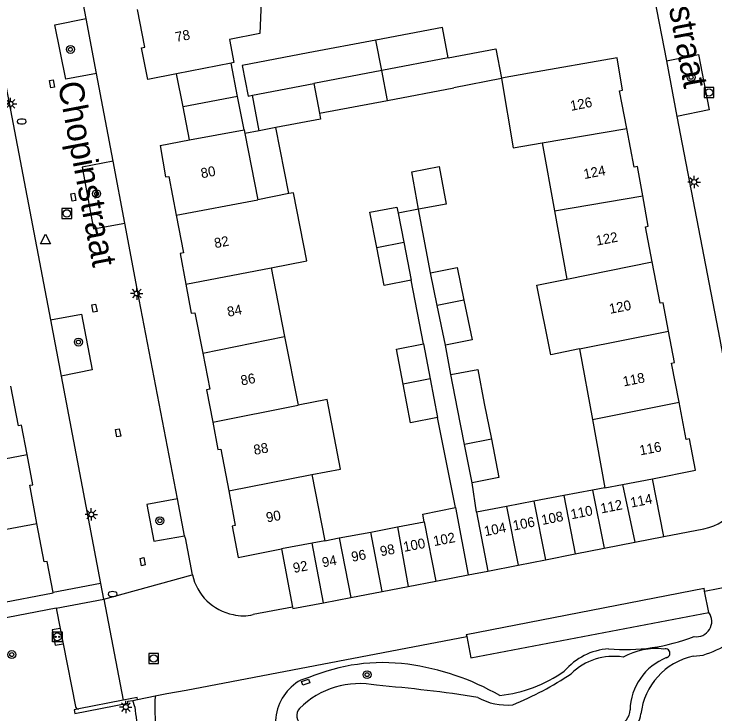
# Model space of a CAD drawing. Extents: x 132999 to 136000, y 398499 to 400501.
# Drawn here: x 133486.8 to 133557.4, y 398912.7 to 398983.3 of the extents above; entities that cross this region are included whole.
import ezdxf

# ---------------------------------------------------------------- set-up
doc = ezdxf.new("R2010")
doc.units = 0
for name, color, linetype in [('gg-afsc-erfafscheiding', 7, 'Continuous'), ('gg-anno-huisnummerreeks BGT', 7, 'Continuous'), ('gg-anno-openbare ruimte label', 7, 'Continuous'), ('gg-bbg-bijgebouw', 7, 'Continuous'), ('gg-bbg-gedigitaliseerde bebouwing', 7, 'Continuous'), ('gg-bbg-gedigitaliseerde bijgebouw', 7, 'Continuous'), ('gg-bbg-hoofdgebouw', 7, 'Continuous'), ('gg-bbg-luifel en loopbrug', 7, 'Continuous'), ('gg-bbg-tussenscheiding', 7, 'Continuous'), ('gg-knt-bovenkant onderkant talud', 7, 'Continuous'), ('gg-knt-verharding', 7, 'Continuous'), ('gg-knt-verharding nz', 7, 'Continuous'), ('gt-grn-weggrens', 7, 'Continuous'), ('gt-symb-boom', 7, 'Continuous'), ('gt-symb-brandkraan', 7, 'Continuous'), ('gt-symb-kolk center center', 7, 'Continuous'), ('gt-symb-laadpunt elektrisch vervoer', 7, 'Continuous'), ('gt-symb-lichtmast', 7, 'Continuous'), ('gt-symb-rioolschacht', 7, 'Continuous'), ('gt-symb-waterafsluiter', 7, 'Continuous')]:
    doc.layers.add(name, color=color, linetype=linetype)

# ---------------------------------------------------------------- blocks, each defined once
blk = doc.blocks.new('gt0-LMAST')
at = {"layer": 'gt-symb-lichtmast'}
for p, q in [((-0.182, 0.173), (-0.447, 0.438)), ((-0.005, 0.246), (-0.005, 0.621)), ((0.172, 0.173), (0.437, 0.438)), ((-0.255, -0.004), (-0.63, -0.004)), ((-0.182, -0.181), (-0.447, -0.446)), ((-0.005, -0.254), (-0.005, -0.629)), ((0.437, -0.446), (0.172, -0.181)), ((0.245, -0.004), (0.62, -0.004))]:
    blk.add_line(p, q, dxfattribs=at)
blk.add_circle((-0.005, -0.004), 0.25, dxfattribs=at)
blk = doc.blocks.new('gt0-RS')
at = {"layer": 'gt-symb-rioolschacht'}
blk.add_lwpolyline([(-0.5, -0.5), (0.5, -0.5), (0.5, 0.5), (-0.5, 0.5)], close=True, dxfattribs=at)
blk.add_circle((0, 0), 0.375, dxfattribs=at)
blk = doc.blocks.new('gt0-BOOM')
at = {"layer": 'gt-symb-boom'}
for radius in [0.4, 0.2]:
    blk.add_circle((0, 0), radius, dxfattribs=at)
blk = doc.blocks.new('gt0-KOLKCC')
at = {"layer": 'gt-symb-kolk center center'}
blk.add_lwpolyline([(-0.375, 0.2), (0.375, 0.2), (0.375, -0.2), (-0.375, -0.2)], close=True, dxfattribs=at)
blk = doc.blocks.new('gt0-LEV')
at = {"layer": 'gt-symb-laadpunt elektrisch vervoer'}
blk.add_lwpolyline([(-0.486, 0.501), (0.486, 0.501), (0.486, -0.499), (-0.486, -0.499)], close=True, dxfattribs=at)
for centre, radius in [((0, 0), 0.393), ((-0.186, 0), 0.0566), ((0.186, 0), 0.0566)]:
    blk.add_circle(centre, radius, dxfattribs=at)
blk = doc.blocks.new('gt0-BR')
at = {"layer": 'gt-symb-brandkraan'}
for centre, radius, start, end in [((-0.244, 0), 0.206, 107.56694, 252.43307), ((0.599, -2.664), 3, 106.89205, 107.56694), ((0, -0.691), 0.938, 73.10799, 106.89205), ((-0.599, -2.664), 3, 72.43309, 73.10799), ((0.244, 0), 0.206, 287.56695, 72.43309), ((0.599, 2.664), 3, 252.43307, 253.10797), ((0, 0.691), 0.938, 253.10797, 286.89206), ((-0.599, 2.664), 3, 286.89206, 287.56695)]:
    blk.add_arc(centre, radius, start, end, dxfattribs=at)
blk = doc.blocks.new('gt0-WAFSL')
at = {"layer": 'gt-symb-waterafsluiter'}
for p, q in [((-0.5, -0.333), (0, 0.667)), ((0, 0.667), (0.5, -0.333)), ((0.5, -0.333), (-0.5, -0.333))]:
    blk.add_line(p, q, dxfattribs=at)

msp = doc.modelspace()

# ---------------------------------------------------------------- linework, layer by layer
at = {"layer": 'gg-afsc-erfafscheiding'}
for p, q in [((133527.557, 398963.611), (133525.491, 398963.221)), ((133528.769, 398957.184), (133527.557, 398963.611)), ((133528.05, 398950.019), (133526.806, 398956.458)), ((133530.814, 398946.924), (133530.252, 398949.89)), ((133531.265, 398933.502), (133529.475, 398942.597)), ((133533.386, 398933.061), (133532.951, 398935.993))]:
    msp.add_line(p, q, dxfattribs=at)
at = {"layer": 'gg-bbg-bijgebouw'}
for p, q in [((133552.28, 398930.58), (133551.14, 398936.42)), ((133546.263, 398929.402), (133549.361, 398930.009)), ((133549.361, 398930.009), (133552.28, 398930.58)), ((133513.72, 398929.34), (133514.83, 398923.477)), ((133543.338, 398928.83), (133546.263, 398929.402)), ((133540.36, 398928.247), (133543.338, 398928.83)), ((133537.597, 398927.706), (133540.36, 398928.247)), ((133534.55, 398927.11), (133537.597, 398927.706)), ((133529.306, 398926.087), (133532.56, 398926.71)), ((133526.512, 398925.552), (133529.306, 398926.087)), ((133520.709, 398924.44), (133523.869, 398925.045)), ((133523.869, 398925.045), (133526.512, 398925.552)), ((133517.953, 398923.912), (133520.709, 398924.44))]:
    msp.add_line(p, q, dxfattribs=at)
msp.add_lwpolyline([(133514.83, 398923.477), (133514.86, 398923.32), (133517.953, 398923.912)], dxfattribs=at)
at = {"layer": 'gg-bbg-gedigitaliseerde bebouwing'}
for p, q in [((133547.57, 398978.88), (133538.751, 398977.335)), ((133508.651, 398978.346), (133503.154, 398977.276)), ((133503.154, 398977.276), (133500.25, 398976.71)), ((133538.751, 398977.335), (133535.91, 398976.837)), ((133504.449, 398970.6), (133509.952, 398971.637)), ((133509.952, 398971.637), (133510.03, 398971.241)), ((133510.03, 398971.241), (133511.338, 398964.575)), ((133501.48, 398970.04), (133504.449, 398970.6)), ((133540.025, 398970.309), (133541.27, 398963.439)), ((133514.478, 398965.191), (133511.338, 398964.575)), ((133541.27, 398963.439), (133542.517, 398956.56)), ((133512.685, 398957.71), (133514.046, 398950.774)), ((133514.046, 398950.774), (133515.407, 398943.838)), ((133543.793, 398949.524), (133545.082, 398942.411)), ((133545.082, 398942.411), (133546.333, 398935.51)), ((133516.781, 398936.837), (133518.09, 398930.167)), ((133478.838, 398922.667), (133490.7, 398924.91))]:
    msp.add_line(p, q, dxfattribs=at)
for points in [[(133507.583, 398985.379), (133511.748, 398986.172), (133511.55, 398981.337), (133508.48, 398980.753)], [(133508.48, 398980.753), (133508.936, 398978.402), (133508.651, 398978.346)], [(133535.918, 398976.789), (133537.102, 398969.813), (133540.025, 398970.309)], [(133512.685, 398957.71), (133516.275, 398958.414), (133514.927, 398965.279), (133514.478, 398965.191)], [(133543.793, 398949.524), (133540.893, 398948.935), (133539.47, 398955.941), (133542.517, 398956.56)], [(133516.781, 398936.837), (133519.687, 398937.395), (133518.341, 398944.402), (133515.407, 398943.838)]]:
    msp.add_lwpolyline(points, dxfattribs=at)
at = {"layer": 'gg-bbg-gedigitaliseerde bijgebouw'}
for p, q in [((133523.252, 398980.68), (133516.41, 398979.378)), ((133535.918, 398976.789), (133531.118, 398975.875)), ((133510.807, 398975.116), (133516.995, 398976.3)), ((133516.995, 398976.3), (133517.567, 398973.296)), ((133524.411, 398974.599), (133531.118, 398975.875)), ((133517.567, 398973.296), (133524.411, 398974.599)), ((133525.491, 398963.221), (133526.062, 398960.285)), ((133526.062, 398960.285), (133526.806, 398956.458)), ((133529.436, 398953.902), (133528.769, 398957.184)), ((133530.252, 398949.89), (133529.436, 398953.902)), ((133528.05, 398950.019), (133528.725, 398946.506)), ((133531.465, 398943.484), (133530.814, 398946.924)), ((133528.725, 398946.506), (133529.475, 398942.597)), ((133532.182, 398939.87), (133531.465, 398943.484)), ((133534.178, 398944.022), (133534.895, 398940.404)), ((133532.951, 398935.993), (133532.182, 398939.87)), ((133545.085, 398935.274), (133542.208, 398934.73)), ((133546.333, 398935.51), (133545.085, 398935.274)), ((133539.16, 398934.153), (133536.416, 398933.634)), ((133542.208, 398934.73), (133539.16, 398934.153)), ((133531.265, 398933.502), (133532.56, 398926.71)), ((133536.416, 398933.634), (133533.386, 398933.061)), ((133533.386, 398933.061), (133534.55, 398927.11)), ((133525.43, 398931.556), (133528.126, 398932.066)), ((133522.73, 398931.045), (133525.43, 398931.556)), ((133519.544, 398930.442), (133522.73, 398931.045)), ((133518.09, 398930.167), (133519.544, 398930.442))]:
    msp.add_line(p, q, dxfattribs=at)
for points in [[(133530.544, 398978.894), (133529.961, 398981.957), (133523.252, 398980.68)], [(133516.41, 398979.378), (133509.769, 398978.114), (133510.356, 398975.03), (133510.807, 398975.116)], [(133530.544, 398978.894), (133535.344, 398979.808), (133535.91, 398976.837)], [(133527.557, 398963.611), (133526.862, 398967.401), (133529.627, 398967.908), (133530.322, 398964.118), (133527.557, 398963.611)], [(133523.341, 398959.761), (133522.651, 398963.307), (133525.371, 398963.836), (133525.491, 398963.221)], [(133526.806, 398956.458), (133524.086, 398955.928), (133523.341, 398959.761)], [(133528.769, 398957.184), (133531.461, 398957.732), (133532.128, 398954.449)], [(133532.128, 398954.449), (133532.944, 398950.437), (133530.252, 398949.89)], [(133526, 398945.96), (133525.321, 398949.495), (133528.05, 398950.019)], [(133530.814, 398946.924), (133533.531, 398947.439), (133534.178, 398944.022)], [(133529.475, 398942.597), (133526.746, 398942.073), (133526, 398945.96)], [(133534.895, 398940.404), (133535.663, 398936.531), (133532.951, 398935.993)], [(133528.126, 398932.066), (133527.971, 398932.855), (133531.265, 398933.502)]]:
    msp.add_lwpolyline(points, dxfattribs=at)
at = {"layer": 'gg-bbg-hoofdgebouw'}
for p, q in [((133509.37, 398928.48), (133513.72, 398929.34)), ((133490.7, 398924.91), (133490.695, 398924.936))]:
    msp.add_line(p, q, dxfattribs=at)
for points in [[(133500.25, 398976.71), (133499.63, 398979.9), (133499.94, 398979.96), (133499.203, 398983.756)], [(133548.553, 398971.756), (133547.81, 398975.57), (133548.13, 398975.63), (133547.57, 398978.88)], [(133550.165, 398964.978), (133549.63, 398967.93), (133549.31, 398967.87), (133548.553, 398971.756)], [(133501.48, 398970.04), (133502.05, 398966.87), (133502.37, 398966.92), (133503.118, 398963.021)], [(133551.108, 398958.307), (133550.42, 398961.84), (133550.72, 398961.92), (133550.165, 398964.978)], [(133503.118, 398963.021), (133503.85, 398959.21), (133503.52, 398959.15), (133504.091, 398956.055)], [(133552.765, 398951.321), (133552.23, 398954.18), (133551.92, 398954.14), (133551.108, 398958.307)], [(133504.091, 398956.055), (133504.63, 398953.13), (133504.99, 398953.15), (133505.785, 398949.094)], [(133553.82, 398944.132), (133553.05, 398948.08), (133553.36, 398948.14), (133552.765, 398951.321)], [(133505.785, 398949.094), (133506.5, 398945.45), (133506.18, 398945.39), (133506.794, 398942.113)], [(133488.08, 398938.853), (133487.52, 398941.83), (133487.2, 398941.77), (133486.447, 398945.748)], [(133551.14, 398936.42), (133555.47, 398937.27), (133554.86, 398940.45), (133554.55, 398940.39), (133553.82, 398944.132)], [(133506.794, 398942.113), (133507.31, 398939.36), (133507.62, 398939.42), (133508.404, 398935.187)], [(133489.061, 398931.911), (133488.34, 398935.76), (133488.65, 398935.82), (133488.08, 398938.853)], [(133508.404, 398935.187), (133509.05, 398931.7), (133508.74, 398931.62), (133509.37, 398928.48)], [(133490.695, 398924.936), (133490.1, 398928.08), (133489.79, 398928.02), (133489.061, 398931.911)]]:
    msp.add_lwpolyline(points, dxfattribs=at)
at = {"layer": 'gg-bbg-luifel en loopbrug'}
for p, q in [((133509.302, 398974.992), (133508.651, 398978.346)), ((133503.802, 398973.938), (133503.154, 398977.276)), ((133509.302, 398974.992), (133503.802, 398973.938)), ((133509.952, 398971.637), (133509.302, 398974.992)), ((133511.49, 398971.528), (133510.807, 398975.116)), ((133504.449, 398970.6), (133503.802, 398973.938)), ((133517.567, 398973.296), (133517.679, 398972.707)), ((133517.679, 398972.707), (133513.172, 398971.848)), ((133513.172, 398971.848), (133511.49, 398971.528)), ((133514.478, 398965.191), (133513.172, 398971.848)), ((133511.49, 398971.528), (133510.03, 398971.241))]:
    msp.add_line(p, q, dxfattribs=at)
at = {"layer": 'gg-bbg-tussenscheiding'}
for p, q in [((133523.837, 398977.61), (133523.252, 398980.68)), ((133530.544, 398978.894), (133523.837, 398977.61)), ((133523.837, 398977.61), (133516.995, 398976.3)), ((133524.411, 398974.599), (133523.837, 398977.61)), ((133535.91, 398976.837), (133535.918, 398976.789)), ((133540.025, 398970.309), (133548.553, 398971.756)), ((133503.118, 398963.021), (133511.338, 398964.575)), ((133541.27, 398963.439), (133550.165, 398964.978)), ((133523.341, 398959.761), (133526.062, 398960.285)), ((133542.517, 398956.56), (133551.108, 398958.307)), ((133504.091, 398956.055), (133512.685, 398957.71)), ((133532.128, 398954.449), (133529.436, 398953.902)), ((133543.793, 398949.524), (133552.765, 398951.321)), ((133505.785, 398949.094), (133514.046, 398950.774)), ((133528.725, 398946.506), (133526, 398945.96)), ((133545.082, 398942.411), (133553.82, 398944.132)), ((133506.794, 398942.113), (133515.407, 398943.838)), ((133534.895, 398940.404), (133532.182, 398939.87)), ((133479.378, 398937.2), (133488.08, 398938.853)), ((133508.404, 398935.187), (133516.781, 398936.837)), ((133548.114, 398935.848), (133551.14, 398936.42)), ((133546.333, 398935.51), (133548.114, 398935.848)), ((133548.114, 398935.848), (133549.361, 398930.009)), ((133545.085, 398935.274), (133546.263, 398929.402)), ((133539.16, 398934.153), (133540.36, 398928.247)), ((133542.208, 398934.73), (133543.338, 398928.83)), ((133536.416, 398933.634), (133537.597, 398927.706)), ((133528.126, 398932.066), (133529.306, 398926.087)), ((133480.678, 398930.325), (133489.061, 398931.911)), ((133525.43, 398931.556), (133526.512, 398925.552)), ((133523.869, 398925.045), (133522.73, 398931.045)), ((133516.808, 398929.924), (133513.72, 398929.34)), ((133518.09, 398930.167), (133516.808, 398929.924)), ((133517.953, 398923.912), (133516.808, 398929.924)), ((133519.544, 398930.442), (133520.709, 398924.44))]:
    msp.add_line(p, q, dxfattribs=at)
at = {"layer": 'gg-knt-bovenkant onderkant talud'}
for p, q in [((133555.245, 398918.515), (133556.253, 398918.622)), ((133516.492, 398916.354), (133515.678, 398916.108))]:
    msp.add_line(p, q, dxfattribs=at)
for centre, radius, start, end in [((133555.574, 398922.02), 1.543, 260.94073, 36.09161), ((133548.347, 398938.373), 19.192, 265.1152, 291.33856), ((133552.891, 398929.211), 11.11, 287.61351, 302.50921), ((133547.124, 398912.871), 6.392, 93.69004, 139.70672), ((133551.487, 398912.457), 6.826, 83.29107, 119.04998), ((133552.443, 398918.809), 0.456, 284.07902, 110.44122), ((133547.209, 398912.426), 6.075, 80.87976, 134.72543), ((133554.719, 398912.939), 5.844, 111.74519, 178.53781), ((133556.677, 398911.917), 6.752, 102.24684, 173.47437), ((133523.949, 398898.715), 19.15, 82.46463, 112.91587), ((133523.073, 398892.513), 25.414, 60.10433, 82.34182), ((133534.211, 398928.432), 13.971, 276.28347, 305.12352), ((133524.886, 398943.682), 32.427, 292.03582, 303.81957), ((133518.174, 398911.704), 5.062, 119.54157, 226.5716), ((133521.605, 398907.146), 8.603, 78.5517, 134.79671), ((133511.333, 398771.246), 144.828, 81.18587, 85.25515), ((133536.394, 398919.263), 5.678, 239.64722, 276.65407), ((133516.327, 398912.53), 1.064, 137.37923, 240.06068), ((133547.216, 398913.13), 1.661, 285.38823, 358.55731), ((133547.585, 398912.966), 2.4, 304.33074, 353.2474)]:
    msp.add_arc(centre, radius, start, end, dxfattribs=at)
at = {"layer": 'gg-knt-verharding'}
for p, q in [((133550.843, 398987.54), (133552.542, 398978.594)), ((133495.075, 398977.313), (133494.028, 398982.863)), ((133552.542, 398978.594), (133553.603, 398972.954)), ((133496.745, 398968.455), (133495.075, 398977.313)), ((133497.923, 398962.21), (133496.745, 398968.455)), ((133490.448, 398952.442), (133491.525, 398946.762)), ((133491.525, 398946.762), (133495.48, 398925.85)), ((133503.945, 398930.663), (133503.228, 398934.407)), ((133552.28, 398930.58), (133556.319, 398931.368)), ((133532.56, 398926.71), (133534.55, 398927.11)), ((133504.713, 398926.732), (133504.759, 398926.735)), ((133556.401, 398925.086), (133564.167, 398926.578)), ((133495.48, 398925.85), (133490.695, 398924.936)), ((133556.401, 398925.086), (133556.347, 398925.364)), ((133556.821, 398922.929), (133556.401, 398925.086)), ((133491.007, 398923.351), (133440.6, 398913.726)), ((133491.007, 398923.351), (133491.404, 398921.317)), ((133514.83, 398923.477), (133510.889, 398922.717)), ((133491.404, 398921.317), (133491.707, 398919.77)), ((133532.368, 398920.702), (133532.403, 398920.515)), ((133491.707, 398919.77), (133492.943, 398913.441)), ((133499.162, 398914.348), (133497.75, 398914.07)), ((133499.202, 398914.148), (133500.987, 398914.505)), ((133497.75, 398914.07), (133493.292, 398913.193)), ((133498.751, 398914.058), (133499.202, 398914.148)), ((133498.939, 398913.392), (133498.751, 398914.058))]:
    msp.add_line(p, q, dxfattribs=at)
for points in [[(133494.028, 398982.863), (133491.355, 398997.03), (133491.265, 398997.012), (133489.536, 399006.012)], [(133480.795, 399004.32), (133480.625, 399004.287), (133481.674, 398998.886), (133481.611, 398998.869), (133482.418, 398994.724), (133485.712, 398977.317), (133490.448, 398952.442)], [(133495.075, 398977.313), (133491.981, 398976.719), (133490.89, 398982.228), (133494.028, 398982.863)], [(133552.542, 398978.594), (133555.781, 398979.229), (133556.842, 398973.64), (133553.603, 398972.954)], [(133553.603, 398972.954), (133557.92, 398950.456), (133558.92, 398945.162)], [(133496.745, 398968.455), (133493.623, 398967.848), (133494.776, 398961.637), (133497.923, 398962.21)], [(133503.228, 398934.407), (133499.375, 398954.516), (133497.923, 398962.21)], [(133490.448, 398952.442), (133493.547, 398953.034), (133494.625, 398947.421), (133491.525, 398946.762)], [(133503.228, 398934.407), (133500.16, 398933.814), (133500.857, 398930.129), (133503.945, 398930.663)], [(133503.945, 398930.663), (133503.983, 398930.468), (133504.014, 398930.474), (133504.713, 398926.732)], [(133532.403, 398920.515), (133532.808, 398918.354), (133556.821, 398922.929)], [(133491.404, 398921.317), (133490.608, 398921.162), (133490.908, 398919.614), (133491.707, 398919.77)], [(133500.987, 398914.505), (133502.163, 398914.742), (133504.116, 398915.103), (133532.403, 398920.515)], [(133493.292, 398913.193), (133492.821, 398913.101), (133492.895, 398912.721), (133498.25, 398913.763), (133498.224, 398913.964), (133498.751, 398914.058)]]:
    msp.add_lwpolyline(points, dxfattribs=at)
for centre, radius, start, end in [((133555.33, 398936.423), 5.151, 281.06974, 10.70974), ((133509.832, 398927.808), 5.186, 191.94047, 259.09084), ((133509.868, 398926.893), 4.299, 256.31802, 283.7382), ((133515.485, 398913.371), 14.542, 175.52577, 193.30489), ((133493.253, 398913.507), 0.317, 192.08181, 277.12285), ((133558.706, 398920.093), 60.142, 186.39752, 191.70913), ((133507.192, 399127.648), 222.452, 281.95833, 285.50198)]:
    msp.add_arc(centre, radius, start, end, dxfattribs=at)
at = {"layer": 'gg-knt-verharding nz'}
for p, q in [((133532.368, 398920.702), (133556.347, 398925.364)), ((133491.007, 398923.351), (133495.82, 398924.257)), ((133495.82, 398924.257), (133497.75, 398914.07)), ((133499.202, 398914.148), (133499.162, 398914.348))]:
    msp.add_line(p, q, dxfattribs=at)
msp.add_lwpolyline([(133495.82, 398924.257), (133495.514, 398925.857), (133495.48, 398925.85)], dxfattribs=at)
at = {"layer": 'gt-grn-weggrens'}
msp.add_line((133495.82, 398924.257), (133504.713, 398926.732), dxfattribs=at)

# ---------------------------------------------------------------- block references
at = {"layer": 'gt-symb-boom'}
for p in [(133492.452, 398979.734), (133555.031, 398976.927), (133495.087, 398965.173), (133493.257, 398950.212), (133501.464, 398932.184), (133522.362, 398916.651)]:
    msp.add_blockref('gt0-BOOM', p, dxfattribs=at)
at = {"layer": 'gt-symb-boom', "rotation": 100.71464389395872}
msp.add_blockref('gt0-BOOM', (133486.536, 398918.679), dxfattribs=at)
at = {"layer": 'gt-symb-brandkraan'}
for p in [(133487.534, 398972.469), (133496.703, 398924.785)]:
    msp.add_blockref('gt0-BR', p, dxfattribs=at)
at = {"layer": 'gt-symb-kolk center center'}
for p, rotation in [((133490.589, 398976.256), 100.68162075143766), ((133492.741, 398964.824), 100.67369057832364), ((133494.863, 398953.641), 100.68955051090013), ((133497.249, 398941.062), 100.69747985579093), ((133499.733, 398928.051), 100.72276664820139), ((133516.168, 398915.897), -160.24303626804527)]:
    msp.add_blockref('gt0-KOLKCC', p, dxfattribs=dict(at, rotation=rotation))
at = {"layer": 'gt-symb-laadpunt elektrisch vervoer'}
msp.add_blockref('gt0-LEV', (133491.138, 398920.463), dxfattribs=at)
at = {"layer": 'gt-symb-lichtmast'}
for p in [(133486.41, 398974.244), (133555.348, 398966.359), (133499.14, 398955.113), (133494.559, 398932.823), (133498.027, 398913.387)]:
    msp.add_blockref('gt0-LMAST', p, dxfattribs=at)
at = {"layer": 'gt-symb-rioolschacht'}
for p in [(133556.841, 398975.392), (133492.087, 398963.191), (133500.841, 398918.288)]:
    msp.add_blockref('gt0-RS', p, dxfattribs=at)
at = {"layer": 'gt-symb-waterafsluiter'}
msp.add_blockref('gt0-WAFSL', (133489.925, 398960.446), dxfattribs=at)

# ---------------------------------------------------------------- texts
at = {"layer": 'gg-anno-huisnummerreeks BGT'}
for s, rotation, p in [('78', 11, (133503.123, 398980.475)), ('126', 11, (133542.944, 398973.534)), ('80', 10.8, (133505.689, 398966.728)), ('124', 11, (133544.284, 398966.652)), ('122', 11, (133545.529, 398959.931)), ('82', 10.9, (133507.042, 398959.674)), ('84', 11.1, (133508.353, 398952.752)), ('120', 11, (133546.869, 398953.053)), ('86', 11.1, (133509.713, 398945.821)), ('118', 11, (133548.245, 398945.728)), ('88', 10.5, (133511.009, 398938.818)), ('116', 10.8, (133549.921, 398938.774)), ('114', 11.1, (133549.005, 398933.505)), ('112', 11.1, (133545.995, 398932.916)), ('110', 11.1, (133542.985, 398932.327)), ('90', 10.5, (133512.271, 398932.007)), ('108', 11.1, (133540.033, 398931.749)), ('106', 11.1, (133537.162, 398931.187)), ('104', 11.1, (133534.258, 398930.619)), ('102', 10.8, (133529.13, 398929.618)), ('100', 10.8, (133526.106, 398929.039)), ('96', 10.8, (133520.868, 398928.034)), ('98', 10.9, (133523.768, 398928.589)), ('94', 10.8, (133517.909, 398927.468)), ('92', 10.8, (133514.986, 398926.908))]:
    msp.add_text(s, height=1, rotation=rotation, dxfattribs=at).set_placement(p)
at = {"layer": 'gg-anno-openbare ruimte label'}
for rotation, p in [(280.7, (133550.818, 398994.333)), (280.8, (133491.165, 398976.284))]:
    msp.add_text('Chopinstraat', height=2.5, rotation=rotation, dxfattribs=at).set_placement(p)

doc.saveas('drawing.dxf')
